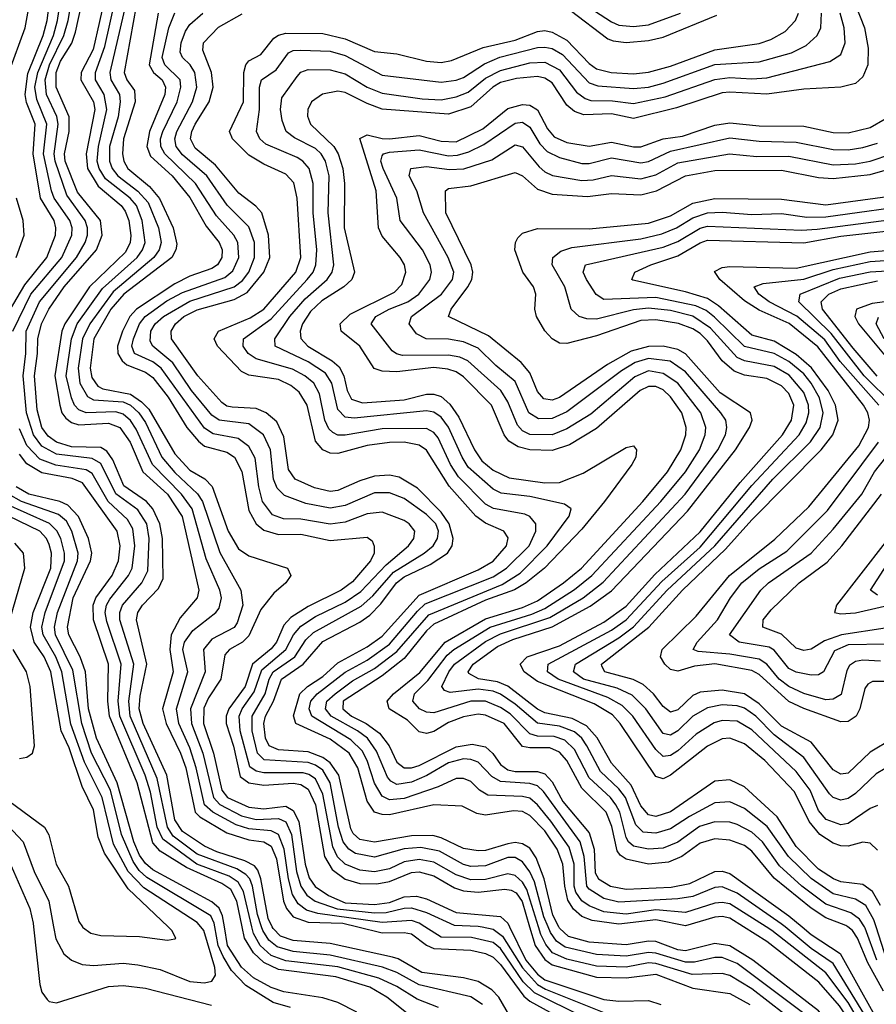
# Model space of a CAD drawing. Header units: inches. Extents: x 884549 to 1028252, y 526810 to 653624.
# Tile 308 of 656: x 901930 to 904246, y 619791 to 622452. Entities that reach past the tile are written whole.
import ezdxf

# ---------------------------------------------------------------- set-up
doc = ezdxf.new("R2010")
doc.units = ezdxf.units.IN
doc.header["$MEASUREMENT"] = 0
doc.layers.add('A9601', color=7, linetype='Continuous')
doc.layers.add('A9602', color=7, linetype='Continuous')

msp = doc.modelspace()

# ---------------------------------------------------------------- linework, layer by layer
at = {"layer": 'A9601', "color": 5}
for points, elevation in [([(901967.6, 620000), (901984.6, 619844.6), (901990, 619824), (902004.1, 619804.1), (902010, 619798.6), (902030, 619795), (902170, 619838.8), (902210, 619841.6), (902270, 619834.4), (902448.8, 619788.8)], 3740), ([(902022.1, 620000), (902028, 619968), (902050, 619927.2), (902070.1, 619910.1), (902098.9, 619898.9), (902130, 619896.2), (902210, 619902), (902250, 619897.8), (902310, 619884.6), (902390, 619852.8), (902430, 619848.8), (902450, 619853.6), (902459.7, 619870), (902457.6, 619890), (902427.9, 619990), (902419.9, 620000)], 3760), ([(902099.7, 620000), (902099.8, 619999.8), (902122.9, 619982.9), (902150, 619976.7), (902253.9, 619973.9), (902330, 619964.2), (902350, 619967.6), (902352.4, 619970), (902341.8, 619990), (902331.3, 620000)], 3780), ([(902662.4, 619782.4), (902615.9, 619795.9), (902542.1, 619842.1), (902502.7, 619882.7), (902480.5, 619920.5), (902467.1, 619950), (902457.8, 620000)], 3740), ([(902842.2, 619770), (902790, 619795.6), (902750, 619808.4), (902644.8, 619824.8), (902610, 619836.4), (902562.5, 619862.5), (902530, 619891.1), (902492, 619950), (902483.6, 620000)], 3720), ([(902998.2, 619750), (902923, 619810), (902877.1, 619837.1), (902785, 619865), (902630, 619885.3), (902590, 619903.7), (902562.7, 619930), (902538.1, 619970), (902531.9, 620000)], 3680), ([(903062.7, 619782.7), (903005, 619805), (902950, 619838.8), (902901.2, 619861.2), (902790, 619892), (902650, 619908), (902610, 619923), (902580.7, 619950), (902562.3, 619982.3), (902558.2, 620000)], 3660), ([(903182, 619790), (903150, 619811.5), (903010, 619843.4), (902950, 619876.8), (902911.1, 619891.1), (902770, 619923.7), (902670, 619934), (902626.5, 619946.5), (902604.3, 619964.3), (902587.3, 619990), (902584.1, 620000)], 3640), ([(903275.1, 619724.9), (903225.9, 619810), (903207, 619830), (903170, 619853), (903130, 619862.9), (903017.3, 619877.3), (902953.4, 619913.4), (902937.9, 619917.9), (902770, 619955.6), (902670, 619963.2), (902635.5, 619975.5), (902615.5, 619995.5), (902613.3, 620000)], 3620), ([(902844.8, 620000), (902910, 619984), (902970, 619985.4), (902990, 619981), (903030, 619950.4), (903050, 619941.7), (903150, 619937.2), (903190, 619928), (903210, 619918.2), (903230, 619898.8), (903293.3, 619813.3), (903310, 619799.5), (903399.8, 619750)], 3580), ([(903587.4, 619690), (903322.3, 619822.3), (903291.9, 619851.9), (903230, 619941.4), (903210, 619957.7), (903151.4, 619971.4), (903070, 619972.3), (903025.7, 620000)], 3560), ([(903181.1, 620000), (903210, 619994.3), (903235.4, 619975.4), (903290, 619889.5), (903330, 619844.7), (903351.8, 619831.8), (903510, 619769.2)], 3540), ([(903255, 620000), (903298.7, 619910), (903330, 619872.1), (903350, 619857.1), (903510, 619803.6), (903550, 619799.7), (903630, 619801.1), (903663.6, 619790)], 3520), ([(903309, 620000), (903323.7, 619950), (903350, 619912.4), (903370, 619898), (903490, 619864.3), (903570, 619862.5), (903650, 619872.8), (903750, 619834.1), (903850, 619819.7), (903904, 619790)], 3480), ([(904042.5, 619730), (903910, 619832.7), (903850, 619869), (903830, 619874.6), (903748.9, 619871.1), (903650, 619901.4), (903630, 619902.9), (903570, 619891.4), (903490, 619894), (903410, 619913.1), (903370.8, 619930), (903352.4, 619952.4), (903339.2, 619979.2), (903332.7, 620000)], 3460), ([(904072.1, 619750), (903870, 619900.9), (903830, 619917.8), (903810, 619917.8), (903755.2, 619904.8), (903730, 619904.8), (903650, 619929.1), (903630, 619930.9), (903570, 619920.6), (903490, 619925.4), (903405.1, 619945.1), (903381.5, 619961.5), (903365.2, 619985.2), (903359, 620000)], 3440), ([(904270, 619598), (904243.6, 619603.6), (904216.5, 619616.5), (904186.1, 619646.1), (904130, 619726.8), (904090, 619773.6), (903912.1, 619910), (903850, 619949), (903810, 619955.7), (903730, 619935.7), (903710, 619938.2), (903650, 619960.3), (903630, 619961.2), (903570, 619951.5), (903470, 619958.8), (903414.2, 619974.2), (903390, 619996.8), (903388.3, 620000)], 3420), ([(904270, 619651.8), (904241.2, 619661.2), (904210.9, 619690.9), (904146.6, 619786.6), (904091, 619851), (903950, 619961), (903887.7, 620000)], 3380), ([(904250, 619684.6), (904210, 619728.5), (904170, 619795.7), (904110, 619875.9), (903963.9, 619990), (903948.1, 620000)], 3360), ([(904250, 619716.6), (904230, 619738), (904130, 619900.8), (904070, 619941.9), (903999.5, 620000)], 3340), ([(904045.8, 620000), (904070, 619979.8), (904148.5, 619928.5), (904236.7, 619770), (904250.9, 619750.9)], 3320), ([(904266, 619826), (904223.4, 619903.4), (904195.6, 619970), (904181.7, 619990), (904169.3, 620000)], 3280), ([(904248.1, 619910), (904216.5, 619996.5), (904214.3, 620000)], 3260), ([(904275.1, 619910), (904245.9, 620000)], 3240)]:
    msp.add_lwpolyline(points, dxfattribs=dict(at, elevation=elevation))
at = {"layer": 'A9602', "color": 5}
for points, elevation in [([(902180.6, 622599.4), (902128.5, 622371.5), (902096.4, 622310), (902096, 622290), (902129.5, 622230), (902133.2, 622210), (902110, 622090), (902114, 622050), (902142.3, 622002.3), (902204.8, 621950), (902215.2, 621935.2), (902225.3, 621910), (902230.7, 621869.3), (902228.6, 621850), (902216, 621824), (902118.8, 621730), (902052.1, 621630), (902044, 621610), (902025.7, 621490), (902038.4, 621410), (902044.6, 621390), (902055.1, 621375.1), (902070, 621364), (902090, 621357.2), (902170, 621362), (902200.8, 621350), (902228.6, 621310), (902262.9, 621230), (902330, 621170), (902369.8, 621109.8), (902414.5, 620910), (902409.9, 620890), (902364, 620836), (902339.7, 620790), (902336.3, 620750), (902345.4, 620690), (902316.1, 620590), (902326.1, 620550), (902364.9, 620470), (902379.2, 620430), (902404.6, 620310), (902417.5, 620297.5), (902490, 620254), (902550, 620235.5), (902590, 620229.8), (902610, 620218.8), (902624.5, 620184.5), (902643.3, 620070), (902651.3, 620050), (902670, 620027.8), (902710, 620013), (902804, 620010), (902844.8, 620000)], 3580), ([(903025.7, 620000), (903010, 620009.8), (902990, 620017.6), (902910, 620012.2), (902736.5, 620036.5), (902705.4, 620045.4), (902682.9, 620062.9), (902667.8, 620087.8), (902656.7, 620130), (902645.5, 620210), (902630.1, 620250.1), (902610, 620259.8), (902550, 620265.1), (902515.8, 620275.8), (902452.9, 620310), (902430, 620330), (902407.7, 620430), (902390, 620484), (902360.6, 620550), (902354.1, 620590), (902384.9, 620690), (902371.7, 620750), (902375.6, 620770), (902398.6, 620801.4), (902461, 620850), (902470, 620862), (902476, 620890), (902471.2, 620910), (902434.8, 620994.8), (902396.8, 621130), (902367.8, 621170), (902289, 621250), (902245.6, 621345.6), (902230, 621369.4), (902210, 621385.7), (902190, 621392.3), (902110, 621389.8), (902090, 621397.6), (902078.3, 621410), (902070, 621429.9), (902056.1, 621490), (902070.3, 621590), (902085.9, 621630), (902154, 621726), (902247.9, 621810), (902262.3, 621830), (902269.1, 621850), (902261.8, 621910), (902245.9, 621950), (902228.6, 621970), (902162.4, 622022.4), (902145.1, 622050), (902140, 622070), (902143, 622110), (902165.5, 622210), (902158.3, 622250), (902135, 622290), (902134.8, 622310), (902160.5, 622379.5), (902203, 622570)], 3560), ([(902229.6, 622550), (902174.2, 622310), (902177, 622290), (902200, 622250), (902202.1, 622230), (902196.2, 622190), (902173.3, 622110), (902172.7, 622070), (902180.2, 622050), (902195.3, 622030), (902250, 621988.5), (902277.8, 621957.8), (902305.2, 621890), (902312.8, 621850), (902307.4, 621830), (902292.5, 621810), (902183.2, 621716.8), (902119.6, 621630), (902100.3, 621590), (902088.2, 621510), (902093.1, 621470), (902113.4, 621433.4), (902130, 621424.4), (902210, 621419), (902230.1, 621410.1), (902252.3, 621390), (902270, 621363.7), (902314.9, 621270), (902350, 621228.5), (902410.8, 621170.8), (902424.5, 621150), (902471.8, 621011.8), (902528.5, 620910), (902533.4, 620870), (902518.4, 620821.6), (902510, 620809.8), (902450, 620778.1), (902426.8, 620750), (902432, 620690), (902392.3, 620590), (902395.1, 620550), (902425, 620470), (902454.4, 620350), (902471.2, 620331.2), (902530, 620300.5), (902570, 620290.5), (902630, 620293.2), (902650, 620284.5), (902664.8, 620250), (902678.7, 620150), (902690, 620110.3), (902706.2, 620086.2), (902729.5, 620069.5), (902788.9, 620048.9), (902890, 620037.8), (902921.1, 620038.9), (902970, 620050.9), (902990, 620051.3), (903030, 620038.9), (903104.6, 620004.6), (903170, 620002.2), (903181.1, 620000)], 3540), ([(903390, 622538.7), (903530, 622446.7), (903550, 622438), (903590, 622434.3), (903630, 622438.6), (903716.7, 622470)], 3440), ([(901882, 621630), (901943.9, 621736.1), (902003.8, 621810), (902026.9, 621870), (902028.2, 621890), (902023.3, 621910), (901986.2, 621970), (901966.3, 622090), (901972.3, 622170), (901948.4, 622228.4), (901944.6, 622250), (901952.7, 622307.3), (901994.1, 622410), (902004.6, 622450), (902012.9, 622512.9)], 3680), ([(901911.6, 621610), (901960.7, 621710), (902044, 621810), (902071.2, 621870), (902071.7, 621890), (902065.6, 621910), (902023.3, 621970), (902016.5, 621990), (901994.9, 622090), (902003.4, 622170), (901976.6, 622236.6), (901971, 622270), (901979.1, 622310), (902021.6, 622410), (902032.5, 622450), (902044.2, 622530)], 3660), ([(902584.1, 620000), (902573.4, 620033.4), (902559.3, 620110), (902552.2, 620130), (902542.1, 620142.1), (902517.3, 620157.3), (902410, 620197), (902345.3, 620245.3), (902329.5, 620270), (902301.5, 620401.5), (902229, 620570), (902224.9, 620610), (902239.3, 620710), (902201, 620830), (902200.8, 620850), (902208.3, 620870), (902260.3, 620930), (902277.1, 620962.9), (902280.6, 621050), (902274.2, 621090), (902250, 621127.8), (902190.3, 621170.3), (902150, 621252.9), (902126.5, 621266.5), (902030, 621277.8), (901990, 621299.4), (901967.2, 621330), (901948.3, 621390), (901939.3, 621490), (901947.2, 621550), (901948, 621610), (901984.1, 621690), (902083.8, 621810), (902107.5, 621850), (902113.4, 621870), (902113.4, 621890), (902107, 621910), (902057.6, 621977.6), (902026.6, 622070), (902023.4, 622090), (902034, 622170), (902030.3, 622190.3), (902002.7, 622250), (901998.8, 622290), (902010.9, 622330), (902049.8, 622410), (902060.9, 622450), (902074.9, 622530)], 3640), ([(902613.3, 620000), (902602.5, 620022.5), (902581.9, 620130), (902573.8, 620153.8), (902565, 620165), (902538.8, 620178.8), (902463.2, 620203.2), (902430, 620218.4), (902370, 620258.3), (902349.8, 620289.8), (902327.9, 620410), (902264, 620550), (902253.6, 620590), (902256, 620624), (902273.8, 620710), (902245.7, 620830), (902249.9, 620850), (902262.1, 620870), (902305.2, 620914.8), (902318.5, 620941.5), (902316, 621050), (902309.3, 621090), (902290.6, 621130), (902273.3, 621150), (902212.1, 621192.1), (902182.5, 621262.5), (902165.9, 621285.9), (902150, 621296), (902070, 621297.6), (902029.6, 621310), (902006.8, 621326.8), (901990.3, 621350), (901977.4, 621397.4), (901970, 621490), (901978.5, 621550), (901979.1, 621590), (901989.6, 621630), (902008.7, 621670), (902050.6, 621730), (902137.8, 621830), (902153.6, 621870), (902148.5, 621910), (902086.4, 621986.4), (902053.5, 622070), (902051.3, 622090), (902063.6, 622150), (902063.9, 622190), (902029.3, 622270), (902028.8, 622310), (902040.3, 622339.8), (902071.2, 622388.8), (902081.4, 622418.6), (902105.3, 622530)], 3620), ([(901900.6, 622310), (901945, 622430), (901955.6, 622490)], 3720), ([(902244.9, 622490), (902212.4, 622310), (902220.2, 622290), (902241.1, 622261.1), (902242.3, 622230), (902210.9, 622130), (902207.8, 622090), (902212, 622070), (902223, 622050), (902281.6, 622001.6), (902308.6, 621968.6), (902345.6, 621890), (902354.8, 621845.2), (902352.7, 621830), (902341.7, 621810), (902211.5, 621710), (902176.5, 621670), (902130.6, 621590), (902121.1, 621510), (902125.1, 621485.1), (902141.9, 621461.9), (902154.9, 621454.9), (902230, 621439.8), (902259.8, 621419.8), (902279.4, 621399.4), (902350, 621278.7), (902390, 621234.7), (902431.1, 621211.1), (902450.3, 621190.3), (902493.5, 621070), (902522.1, 621022.1), (902550, 621003.1), (902654.4, 620970), (902663.2, 620950), (902649.9, 620930), (902617.8, 620902.2), (902581.9, 620858.1), (902550, 620786.6), (902532.4, 620770), (902497.3, 620750), (902484.7, 620735.3), (902473.9, 620670), (902440.4, 620619.6), (902428.2, 620591.8), (902427.2, 620550), (902454, 620470), (902476.7, 620370), (902492, 620350), (902550, 620323.5), (902590, 620319.3), (902650, 620326.1), (902670, 620315.1), (902685.3, 620285.3), (902702.2, 620170), (902713.2, 620133.2), (902729.4, 620109.4), (902764.8, 620084.8), (902810, 620065.6), (902890, 620060.3), (902930, 620066.3), (902970, 620081.1), (903003.5, 620083.5), (903030, 620076.1), (903110, 620039.5), (903230, 620028), (903250, 620010.3), (903255, 620000)], 3520), ([(904190.7, 622490), (904214.2, 622430), (904224.7, 622375.3), (904223.5, 622330), (904210, 622297.6), (904190, 622280.3), (904150, 622270.1), (904050, 622264.7), (903950, 622250.7), (903850, 622256.7), (903830, 622254.2), (903705.7, 622214.3), (903590, 622185.4), (903530, 622197.5), (903455.2, 622195.2), (903430, 622203.8), (903410, 622220.9), (903370, 622281.5), (903350, 622294.4), (903330, 622299.1), (903273.4, 622293.4), (903230, 622282.3), (903209.8, 622270.2), (903150, 622216.9), (903090, 622196.6), (902910, 622210.7), (902870, 622225.4), (902810, 622256), (902790, 622259.3), (902749.4, 622250.6), (902718.8, 622230), (902709.5, 622210), (902708.8, 622191.2), (902716.7, 622170), (902779.6, 622110), (902791.1, 622090), (902803.9, 622050), (902808.8, 622010), (902807.9, 621890), (902835.4, 621770), (902828.4, 621750), (902806.9, 621730), (902747.3, 621692.7), (902716.1, 621663.9), (902694.7, 621630), (902688.3, 621610), (902690.2, 621590.2), (902709.5, 621570), (902774.8, 621530), (902793.7, 621513.7), (902806.2, 621490), (902816.1, 621450), (902827, 621427), (902857, 621417), (902970, 621425.2), (903030, 621439.9), (903050, 621440), (903070, 621433.5), (903093.1, 621413.1), (903117.8, 621377.8), (903159.8, 621290), (903179.8, 621259.8), (903210, 621235), (903253.7, 621213.7), (903350, 621200.4), (903390, 621201.6), (903453.5, 621226.5), (903570, 621295.6), (903590, 621300.7), (903597.8, 621290), (903595.9, 621270), (903585.6, 621250), (903511.3, 621150), (903450, 621075), (903349, 620970), (903299.7, 620930), (903268.4, 620911.6), (903190, 620882.9), (903050, 620818.5), (903030, 620800.2), (902970, 620725.6), (902910, 620678.5), (902805.2, 620610), (902803.5, 620590), (902827.6, 620570), (902866.9, 620550), (902903.5, 620523.5), (902928.9, 620490), (902950, 620445.3), (902970, 620430), (902990, 620430), (903010, 620436.7), (903110, 620487.2), (903153.7, 620493.7), (903190, 620487.2), (903209.2, 620469.2), (903230, 620439), (903250, 620424.3), (903270, 620420), (903330, 620420.1), (903350, 620413.9), (903370, 620392.5), (903399.2, 620339.2), (903470, 620254.5), (903483.2, 620210), (903486.6, 620146.6), (903495.3, 620130), (903528, 620110), (903570, 620102.1), (903692.1, 620107.9), (903742.1, 620117.9), (903810, 620149.7), (903830, 620150.4), (903850, 620144.7), (904009.9, 620030), (904045.8, 620000)], 3320), ([(902305, 622470), (902280.7, 622330), (902292.2, 622310), (902315.3, 622290), (902324.2, 622270), (902322.8, 622250), (902281.4, 622150), (902273.6, 622110), (902283.9, 622083.9), (902342.1, 622030), (902390, 621972.1), (902434.4, 621894.4), (902469.2, 621850), (902477.4, 621830), (902477, 621810), (902465.1, 621790), (902450, 621780.1), (902390, 621758.9), (902350, 621738.8), (902246.1, 621670), (902227.7, 621650), (902207.9, 621610), (902194.6, 621570), (902195.6, 621550), (902206.9, 621530), (902219.7, 621519.7), (902270, 621499.4), (902290, 621484.8), (902332.1, 621432.1), (902382.3, 621350), (902413.3, 621313.3), (902430, 621300), (902490, 621283.6), (902510.9, 621270), (902531.3, 621231.3), (902550, 621125.8), (902569.5, 621090), (902590, 621072.5), (902630, 621060.6), (902690, 621061.4), (902770, 621044.8), (902870, 621053.5), (902883.6, 621043.6), (902888.9, 621028.9), (902888.3, 621010), (902878.6, 620990), (902830, 620932.5), (902799.2, 620910), (902710, 620866.2), (902663.3, 620836.7), (902644.5, 620815.5), (902624.2, 620770), (902610, 620751.6), (902560.1, 620710), (902540, 620650), (902495.9, 620590), (902488.8, 620570), (902488.7, 620550), (902508.3, 620488.3), (902526.3, 620406.3), (902550, 620389.4), (902590, 620383), (902670, 620388.4), (902690, 620385.1), (902710, 620372.3), (902729.7, 620329.7), (902754.6, 620190), (902775, 620155), (902810, 620129.2), (902850, 620117.9), (902896.2, 620116.2), (902930, 620123.1), (902990, 620147.6), (903010, 620148.7), (903050, 620138.4), (903106, 620106), (903130, 620097.4), (903170, 620094), (903242, 620102), (903259.2, 620099.2), (903272.2, 620092.2), (903288.8, 620068.8), (903309, 620000)], 3480), ([(903332.7, 620000), (903301, 620101), (903290, 620120.8), (903270, 620139.2), (903250, 620143.3), (903190, 620128.3), (903150, 620127.4), (903110, 620141), (903050, 620174.7), (903010, 620182.1), (902970, 620176.1), (902930, 620157), (902890, 620148.6), (902850, 620153.7), (902810, 620169.3), (902789.7, 620189.7), (902776.9, 620216.9), (902750, 620359.3), (902730, 620400), (902712.3, 620412.3), (902696.4, 620416.4), (902590, 620416.7), (902570, 620421.2), (902552.9, 620432.9), (902526.5, 620530), (902523.6, 620570), (902532.2, 620590), (902564.6, 620635.4), (902585.2, 620694.8), (902650, 620750), (902670.2, 620790), (902690, 620813.3), (902730, 620838.8), (902810, 620877.5), (902852.9, 620907.1), (902921.1, 620978.9), (902981.5, 621030), (902996.2, 621050), (902998.8, 621070), (902983.7, 621090), (902970, 621099.1), (902910, 621120.8), (902870, 621116.5), (902810, 621094.1), (902770, 621088.9), (902690, 621101.9), (902643.4, 621103.4), (902614.1, 621114.1), (902587, 621150), (902576.9, 621190), (902566.8, 621266.8), (902550, 621298.8), (902520.5, 621320.5), (902453.2, 621333.2), (902430, 621348.4), (902312.4, 621510), (902290, 621527.1), (902240.9, 621550), (902233.7, 621570), (902237.8, 621590), (902254, 621630), (902269.9, 621650.1), (902328, 621692), (902370, 621715.2), (902484.7, 621755.3), (902506.2, 621773.8), (902523.1, 621810), (902519.7, 621850), (902509.4, 621870), (902462, 621922), (902406, 622010), (902322.3, 622090), (902311.6, 622110), (902311.3, 622130), (902317.2, 622150), (902356.4, 622230), (902366, 622270), (902363.7, 622290), (902322.7, 622330), (902315.5, 622350), (902333.8, 622430), (902350, 622471)], 3460), ([(903359, 620000), (903347.6, 620027.5), (903321.8, 620121.8), (903309.4, 620149.4), (903290, 620176.3), (903270, 620187.5), (903250, 620188.1), (903190, 620165.5), (903150, 620163.8), (903130, 620169.2), (903065, 620205), (903014.8, 620214.8), (902970, 620211.4), (902890, 620188.5), (902838.2, 620198.2), (902819.8, 620210), (902805, 620230), (902792.6, 620270), (902770, 620390), (902750, 620423.6), (902730, 620437.6), (902710, 620444.5), (902591.6, 620451.6), (902572.8, 620470), (902558.8, 620530), (902559.1, 620570), (902594, 620630), (902604.8, 620670), (902615.9, 620690), (902673.9, 620730), (902704.2, 620775.8), (902724.3, 620795.7), (902853.2, 620866.8), (902885, 620895), (902940.7, 620959.3), (903023.6, 621010), (903047.8, 621030), (903059.8, 621050), (903062.2, 621070), (903055.5, 621090), (903030, 621114.7), (902970, 621158.2), (902930, 621173.2), (902890, 621173.1), (902810, 621139.3), (902770, 621132.2), (902704.2, 621144.2), (902646.2, 621166.2), (902626.3, 621186.3), (902616.5, 621210), (902608.5, 621290), (902589.6, 621330), (902550, 621359.6), (902470, 621370), (902450, 621383.8), (902395.1, 621450), (902344.7, 621524.7), (902289.9, 621570), (902283, 621583), (902284.4, 621610), (902296.9, 621630), (902319, 621650), (902390, 621691.8), (902510, 621730.4), (902532.3, 621747.7), (902549.5, 621770), (902565.3, 621810), (902564.7, 621850), (902550, 621892), (902490.9, 621950.9), (902436.6, 622030), (902370, 622087), (902353.5, 622110), (902350, 622130), (902355.2, 622150), (902397.9, 622230), (902409.3, 622270), (902404.2, 622310), (902391.4, 622330), (902370.6, 622350), (902364.5, 622364.5), (902366.8, 622390), (902378.3, 622421.7), (902390, 622439.2), (902425.7, 622470)], 3440), ([(903388.3, 620000), (903371.5, 620031.5), (903348, 620130), (903326.5, 620186.5), (903310, 620212.8), (903290, 620225.1), (903270, 620228), (903250, 620224.8), (903190, 620206.9), (903170, 620205.4), (903130, 620212.1), (903070, 620241.2), (903047.6, 620247.6), (902990, 620246), (902890, 620229.2), (902850, 620236.1), (902832.3, 620252.3), (902825.6, 620265.6), (902792.9, 620410), (902770, 620443.4), (902750, 620458), (902710, 620473.1), (902630, 620478.4), (902604.8, 620490), (902594.7, 620510), (902590.3, 620550), (902594.8, 620570), (902616.3, 620610), (902637.7, 620670), (902696.3, 620710), (902750, 620771.5), (902850, 620824.2), (902877.1, 620842.9), (902907, 620873), (902949.2, 620930), (902970, 620946.8), (903039.9, 620980.1), (903086.8, 621010), (903099.9, 621030), (903102.3, 621050), (903091.7, 621090), (903070, 621121.1), (903005.8, 621185.8), (902955.9, 621215.9), (902930, 621221.3), (902890, 621218.1), (902850, 621206), (902790, 621179.6), (902770, 621177.3), (902726.9, 621186.9), (902675.4, 621210), (902656.9, 621236.9), (902644.6, 621324.6), (902625.4, 621365.4), (902596.7, 621390), (902570, 621401.7), (902505.1, 621405.1), (902490, 621408.1), (902477.2, 621417.2), (902412.2, 621490), (902341, 621590), (902339.9, 621610), (902351.2, 621630), (902373.9, 621650), (902410, 621668.1), (902510, 621696), (902544.9, 621715.1), (902590.2, 621770), (902607, 621810), (902603.3, 621870), (902584.5, 621930), (902568.4, 621948.4), (902523.1, 621983.1), (902459.3, 622059.3), (902404.7, 622104.7), (902392.4, 622130), (902395.3, 622150), (902405, 622170), (902442.2, 622230), (902453.5, 622270), (902449.3, 622310), (902425.3, 622370), (902427.4, 622390), (902467.6, 622432.4), (902532, 622468)], 3420), ([(903887.7, 620000), (903850, 620023.6), (903830, 620027.9), (903810, 620026.2), (903730, 620002.8), (903650, 620018.9), (903550, 620007.6), (903477.8, 620017.8), (903450, 620028.3), (903427.9, 620047.9), (903412.6, 620072.6), (903404.1, 620110), (903398.4, 620170), (903383.7, 620210), (903350, 620260), (903310, 620300.9), (903290, 620312.3), (903265.8, 620314.2), (903190, 620301.9), (903166.6, 620306.6), (903126.4, 620326.4), (903050, 620329.7), (902930, 620303.4), (902910, 620303.6), (902890, 620310.5), (902870, 620339.6), (902844.7, 620430), (902820.9, 620470), (902770, 620507.3), (902676.5, 620550), (902670.7, 620570.7), (902688.1, 620630), (902708.1, 620650), (902750, 620677.1), (902790, 620714.3), (902870, 620757.6), (902910, 620785.6), (903010, 620896.9), (903170, 620964.9), (903210, 620989.1), (903246.3, 621030), (903251.4, 621051.4), (903239.6, 621070), (903190, 621091.4), (903163.9, 621110), (903091.5, 621191.5), (903030, 621289.2), (903010, 621302.5), (902970.2, 621310.2), (902930, 621309.8), (902870, 621301.6), (902790, 621280.1), (902770, 621280.5), (902750, 621289.3), (902730, 621313.3), (902707.7, 621410), (902685.6, 621445.6), (902663.3, 621463.3), (902630, 621479.5), (902550, 621491.7), (902530, 621501.7), (902464.7, 621570), (902456.1, 621590), (902468, 621610), (902553.5, 621646.5), (902590, 621670.3), (902677.1, 621770), (902690.7, 621809.3), (902680.7, 621970), (902671.2, 622011.2), (902650, 622034.6), (902590, 622061.7), (902550, 622086.4), (902505.3, 622130), (902497.5, 622150), (902535.5, 622230), (902536.5, 622310), (902541.3, 622330), (902550, 622340.9), (902581.9, 622358.1), (902617.8, 622402.2), (902630, 622410.5), (902650, 622415.5), (902750, 622415.4), (902810, 622400.9), (902890, 622366.4), (902950, 622359.8), (903030, 622340.5), (903070, 622336.5), (903097.9, 622342.1), (903183.1, 622376.9), (903270, 622397.2), (903330, 622420.3), (903350, 622422.7), (903370, 622418.5), (903410, 622397.2), (903470, 622334), (903490, 622319.4), (903529.5, 622309.5), (903590, 622305.9), (903630, 622310.7), (903690, 622326.4), (903810, 622371.1), (903930, 622387.7), (903961.6, 622398.4), (903999.7, 622420.3), (904028.3, 622450), (904035.9, 622470)], 3380), ([(903948.1, 620000), (903850, 620062.2), (903830, 620066.4), (903810, 620064.4), (903730, 620039.3), (903650, 620046.4), (903570, 620035), (903510, 620041.2), (903470, 620057.2), (903450, 620070.2), (903433.9, 620093.9), (903429.2, 620110), (903429.4, 620170), (903415.9, 620215.9), (903366.3, 620286.3), (903330, 620330.5), (903310, 620347.7), (903290, 620352.7), (903195.8, 620355.8), (903173.7, 620370), (903150, 620393.6), (903130, 620401.7), (903110, 620401), (903061.7, 620378.3), (902970, 620346.9), (902930, 620343.4), (902910, 620353.9), (902890, 620388.4), (902870, 620450), (902856.1, 620476.1), (902825.4, 620505.4), (902720.5, 620570), (902712.6, 620590), (902717.5, 620610), (902734.8, 620630), (902810, 620688.9), (902870, 620721.2), (902930, 620764.1), (903006, 620854), (903027, 620873), (903210, 620946.2), (903246.8, 620970), (903307.5, 621030), (903326.2, 621070), (903325.5, 621090), (903309.4, 621109.4), (903295.9, 621115.9), (903211.5, 621131.5), (903190, 621143), (903116.3, 621216.3), (903095.3, 621250), (903061.8, 621321.8), (903050, 621336.5), (903030, 621347.2), (902910, 621346.8), (902810, 621329.1), (902790, 621329.7), (902776.6, 621336.6), (902766.3, 621346.3), (902755.2, 621370), (902741.1, 621441.1), (902725.3, 621470), (902700.9, 621490), (902668, 621508), (902570, 621535.2), (902547.6, 621550), (902534.5, 621570), (902535.6, 621590), (902610, 621644), (902707.6, 621750), (902723.3, 621770), (902731.3, 621790), (902734, 621830), (902723.6, 621930), (902723.4, 622010), (902713.1, 622050), (902695.9, 622070), (902680.1, 622080.1), (902595.8, 622115.8), (902579.3, 622130), (902570.7, 622150), (902578.8, 622210), (902578.7, 622270), (902584.4, 622290), (902623.5, 622316.5), (902657.2, 622362.8), (902670, 622368.8), (902690, 622370), (902770, 622367.7), (902810, 622355.7), (902910, 622302.6), (903070, 622283.1), (903110, 622288.7), (903130, 622296.2), (903186.7, 622333.3), (903228.7, 622351.3), (903330, 622377.2), (903350, 622378.5), (903370, 622374.2), (903398.1, 622358.1), (903470, 622281.7), (903493.3, 622273.3), (903590, 622266.3), (903630, 622270), (903670, 622280.5), (903810, 622330.8), (903930, 622338.1), (904017.3, 622362.7), (904057, 622383), (904086.8, 622410), (904096.6, 622430), (904098.6, 622470)], 3360), ([(903999.5, 620000), (903988.8, 620008.8), (903870, 620091.4), (903830, 620108.1), (903810, 620106.6), (903750, 620082.5), (903710, 620075.6), (903550, 620066.9), (903510, 620077), (903470, 620101.7), (903463.5, 620110), (903456.6, 620190), (903445.9, 620230), (903346.1, 620366.1), (903330, 620381.2), (903310, 620387.7), (903230, 620393.4), (903206.5, 620406.5), (903170, 620445.2), (903150, 620452.8), (903130, 620454), (903090, 620443.9), (903030.8, 620409.2), (902990, 620391.8), (902950, 620384.9), (902933.7, 620393.7), (902924.7, 620404.7), (902895.4, 620475.4), (902870.6, 620510), (902843.7, 620530), (902772.1, 620570), (902757, 620590), (902760.4, 620610), (902783, 620630), (902830, 620665.2), (902890, 620698.9), (902950, 620744.5), (903036.4, 620843.6), (903234.4, 620925.6), (903283.3, 620956.7), (903356.6, 621030), (903416.3, 621110), (903421.2, 621130), (903402.9, 621142.9), (903310, 621163.5), (903232.1, 621172.1), (903210, 621183.2), (903143.1, 621243.1), (903126.2, 621270), (903090, 621350.6), (903070, 621377.6), (903050, 621391.3), (903030, 621395), (902834.9, 621374.9), (902810, 621378), (902790, 621398.8), (902774.2, 621470), (902756.7, 621496.7), (902710, 621527.8), (902621.1, 621570), (902619.7, 621590), (902660.6, 621650), (902701.9, 621698.1), (902761.7, 621750), (902774.7, 621770), (902779.4, 621790), (902764, 621930), (902766.7, 622030), (902757.2, 622070), (902745.6, 622090), (902730, 622104.5), (902673.1, 622133.1), (902650.7, 622150), (902639.9, 622179.9), (902635.8, 622210), (902638.8, 622241.2), (902680.9, 622299.1), (902690, 622310.1), (902710, 622318), (902770, 622317.2), (902810, 622305.9), (902870, 622269.8), (902910, 622253.4), (903018.3, 622238.3), (903070, 622236.1), (903110, 622244.1), (903143.2, 622256.8), (903190, 622293.9), (903230, 622315.2), (903310, 622335.5), (903350, 622337.3), (903390, 622316.6), (903436.1, 622256.1), (903458.9, 622238.9), (903474.1, 622234.1), (903533.3, 622233.3), (903590, 622226), (903675.8, 622244.2), (903810, 622290.4), (903850, 622296.1), (903910, 622292.4), (903950, 622295.5), (904121, 622339), (904150, 622358.3), (904162.5, 622390), (904159.2, 622430), (904149, 622470)], 3340), ([(903418.3, 622478.3), (903520.8, 622400.8), (903534.8, 622394.8), (903570, 622390.9), (903630, 622396), (903670, 622405.5), (903815.6, 622464.4)], 3420), ([(904169.3, 620000), (904164.2, 620004.2), (904110, 620025.1), (904070, 620050.9), (903970, 620131.6), (903910, 620204.7), (903890, 620220.2), (903850, 620234.3), (903810, 620237.9), (903770, 620226.1), (903720.8, 620190), (903684.7, 620175.3), (903630, 620170), (903570, 620183.6), (903554, 620194), (903546.1, 620206.1), (903531.7, 620271.7), (903515.6, 620310), (903450, 620374.7), (903409.5, 620449.5), (903390, 620472.5), (903363.8, 620483.8), (903310, 620483.9), (903290, 620488.1), (903240.6, 620550), (903190, 620572.7), (903170, 620574.9), (903130, 620568.2), (903090, 620552.3), (903050, 620528.5), (903030, 620523), (903010, 620527.6), (902978.9, 620558.9), (902929.5, 620590), (902923.9, 620610), (902941.3, 620630), (903012.5, 620687.5), (903080.3, 620770), (903190, 620833), (903290, 620863.8), (903330, 620881.8), (903401, 620930), (903449.2, 620970), (903615, 621150), (903681.6, 621230), (903718.2, 621290), (903731, 621330), (903732.3, 621350), (903720.9, 621390), (903690, 621433.2), (903670, 621451.7), (903650, 621460.6), (903630, 621460.9), (903608.2, 621450), (903490, 621347.5), (903416.4, 621303.6), (903370, 621287.7), (903309.3, 621289.3), (903277.7, 621297.7), (903252.9, 621312.9), (903240.3, 621330), (903205.8, 621410), (903130, 621487.3), (903110, 621500.6), (903087.8, 621507.8), (903050, 621511.8), (902950, 621500.5), (902910, 621502.4), (902889.1, 621509.1), (902849.7, 621569.7), (902799.5, 621610), (902796.8, 621630), (902824, 621656), (902943.9, 621716.1), (902963.3, 621736.7), (902973.9, 621770), (902970.3, 621790), (902959.1, 621810), (902910, 621867.5), (902900.1, 621890), (902894.1, 621990), (902850, 622131.5), (902870, 622140.8), (902910, 622130.9), (902930, 622130.6), (903010, 622139.5), (903070, 622123.6), (903110, 622122.3), (903182.8, 622157.2), (903250, 622212.6), (903290, 622223.4), (903310, 622221), (903330, 622209), (903357.2, 622157.2), (903375.7, 622135.7), (903410, 622120.6), (903470, 622110.5), (903530, 622121.2), (903590, 622108.6), (903610, 622108.5), (903670, 622130.4), (903722.3, 622137.7), (903810, 622167.4), (903850, 622173.8), (903930, 622165.8), (904050, 622164.4), (904130, 622147.8), (904170, 622146.4), (904230, 622160.7), (904270, 622184.3)], 3280), ([(904214.3, 620000), (904201, 620021), (904177.9, 620037.9), (904110, 620061.4), (904045.4, 620110), (903984.9, 620164.9), (903938.3, 620230), (903910, 620255.8), (903870, 620277.2), (903850, 620282.9), (903810, 620283.7), (903768.5, 620271.5), (903710, 620229.5), (903670, 620213.1), (903630, 620210.6), (903590, 620218.5), (903575.9, 620230), (903570, 620241.5), (903552.6, 620310), (903542.4, 620330), (903527.6, 620350), (903470, 620403.3), (903430, 620479.3), (903404.5, 620504.5), (903375, 620515), (903330, 620516), (903310, 620521.6), (903256.1, 620576.1), (903230, 620593), (903190.1, 620609.9), (903149.8, 620610.2), (903050, 620579.2), (903030, 620580.8), (903011, 620590), (902993.5, 620610), (902997.9, 620630), (903034, 620666), (903085.7, 620734.3), (903103.9, 620750), (903201.9, 620810), (903314.8, 620845.2), (903350, 620860.6), (903430, 620911.8), (903477, 620950), (903664.1, 621150), (903730.2, 621230), (903768.7, 621290), (903783.7, 621330), (903785.3, 621350), (903771.8, 621390), (903710, 621469.9), (903670, 621496.4), (903630, 621503.4), (903593.3, 621486.7), (903474.1, 621385.9), (903410, 621346.5), (903370, 621330), (903310, 621331.4), (903290, 621340.9), (903276.4, 621356.4), (903250, 621419.4), (903231.1, 621450), (903142, 621530), (903120, 621540), (903090, 621545.8), (902965, 621545), (902948.8, 621548.8), (902937.5, 621557.5), (902880.9, 621630), (902893.6, 621650), (902929.5, 621670), (902980.1, 621690), (903009.3, 621710), (903039.6, 621750), (903043.5, 621770), (903039.8, 621790), (903019.4, 621830), (902959.4, 621910), (902949.9, 621970), (902912.9, 622050), (902907, 622070), (902910, 622084.2), (902914.1, 622090), (902930, 622094.3), (903010, 622100.4), (903090, 622084.2), (903114, 622086), (903144.8, 622095.2), (903185.1, 622114.9), (903270, 622172.9), (903290, 622175), (903310, 622162), (903336.6, 622116.6), (903356, 622096), (903390, 622079.6), (903450, 622063.5), (903470, 622063.2), (903530, 622079.2), (903610, 622065.5), (903630, 622069.2), (903690, 622097.1), (903850, 622133), (903930, 622123.7), (904030, 622121.4), (904130, 622101.2), (904170, 622100.5), (904210, 622106.6), (904250, 622118.9)], 3260), ([(904245.9, 620000), (904239.6, 620019.6), (904217.7, 620057.7), (904190, 620074.9), (904129.8, 620089.8), (904070, 620130.8), (904008.6, 620190), (903951.1, 620271.1), (903890, 620320.5), (903850, 620338.1), (903810, 620335.5), (903741.1, 620298.9), (903690, 620265), (903650, 620253.8), (903616.1, 620256.1), (903596.1, 620276.1), (903567.9, 620350), (903550, 620373.4), (903500.3, 620420.3), (903464.1, 620490), (903450.1, 620510.1), (903430, 620527.5), (903390, 620543), (903330, 620550.9), (903270, 620601.8), (903230, 620628.9), (903210, 620637.1), (903170, 620642.3), (903094.1, 620634.1), (903079.2, 620639.2), (903071.5, 620650), (903090.8, 620690), (903105.6, 620710), (903190, 620771.9), (903230, 620792.5), (903363.4, 620836.6), (903453.5, 620890), (903507.6, 620932.4), (903729.7, 621170), (903818.2, 621290), (903838.3, 621330), (903842.5, 621350), (903839.3, 621370), (903826.4, 621390), (903730, 621500.1), (903688.9, 621528.9), (903630, 621536.5), (903594, 621526), (903557, 621503), (903410, 621392.4), (903370, 621374.7), (903333.4, 621373.4), (903306.6, 621390), (903270, 621474.3), (903217.4, 621517.4), (903170, 621564.3), (903130, 621582), (903090, 621588.6), (903029.7, 621589.7), (903003.3, 621603.3), (902983.4, 621630), (902989.4, 621650), (903070.8, 621710), (903100.7, 621750), (903104.3, 621770), (903088.5, 621810), (903022.3, 621930), (903003.8, 621990), (902983, 622030), (902987.8, 622050), (903030, 622055.7), (903092.2, 622047.8), (903130.9, 622049.1), (903206.5, 622073.5), (903270, 622113.9), (903290, 622108.6), (903334.5, 622054.5), (903350, 622040.9), (903371.2, 622031.2), (903450, 622017.7), (903480.7, 622019.3), (903530, 622031.3), (903610, 622021.8), (903650, 622032.6), (903710, 622065.3), (903849.4, 622089.4), (903923, 622083), (904010, 622083.6), (904130, 622060.3), (904190, 622062.7), (904230, 622070.2), (904288.3, 622090)], 3240), ([(904257.8, 620057.8), (904236, 620096), (904210, 620115), (904150, 620122.1), (904130.9, 620130), (904090, 620156.6), (904030, 620217.2), (903977.9, 620297.9), (903890, 620378.4), (903850, 620397.6), (903810, 620394.2), (903690, 620311.3), (903650, 620299), (903630, 620303.2), (903610, 620327), (903583.2, 620383.2), (903530, 620442.3), (903491.3, 620511.3), (903463.2, 620543.2), (903423.8, 620563.8), (903350, 620579.2), (903330, 620589), (903250, 620650.8), (903222.4, 620662.4), (903171.1, 620671.1), (903145, 620685), (903142.4, 620690), (903156.6, 620710), (903221.8, 620758.2), (903263.3, 620776.7), (903370, 620811.2), (903472.7, 620867.3), (903530, 620908.8), (903735.9, 621124.1), (903865.4, 621290), (903903.9, 621350), (903910.6, 621370), (903906.4, 621390), (903824.1, 621444.1), (903730, 621548.8), (903710, 621561.1), (903670, 621570.3), (903630, 621569), (903583.2, 621556.8), (903519.5, 621520.5), (903390, 621430.7), (903370, 621424.3), (903347.1, 621427.1), (903330, 621447.5), (903310, 621497.5), (903286, 621526), (903198, 621598), (903089.2, 621650), (903097, 621670), (903142.2, 621730), (903152.5, 621750), (903155.4, 621770), (903150.6, 621790), (903082.8, 621930), (903081.9, 621990), (903090, 621996.4), (903150, 622003.2), (903270, 622039.4), (903290, 622030.5), (903330, 621994.1), (903370, 621980.5), (903465.6, 621974.4), (903530, 621982.3), (903610, 621978.6), (903652.4, 621990), (903730, 622030), (903810, 622044.7), (903990, 622046), (904090, 622025.8), (904130, 622022.8), (904230, 622033.8), (904320.4, 622059.6)], 3220), ([(901920.7, 621810), (901942.2, 621870), (901940, 621910), (901921.6, 621970)], 3720), ([(904250, 620207.2), (904230, 620226.9), (904210, 620229.6), (904170, 620218.6), (904150, 620218.9), (904130, 620226.2), (904094.1, 620250), (904064.7, 620284.7), (904025.1, 620365.1), (903944.7, 620450), (903890, 620494.9), (903850.4, 620510.4), (903830, 620508.8), (903790, 620488.3), (903690, 620409.9), (903670, 620400.2), (903650, 620406.3), (903554.1, 620550), (903533.4, 620573.4), (903483.5, 620603.5), (903330, 620663.8), (903293.9, 620690), (903283.8, 620710), (903302.4, 620730), (903390, 620759.5), (903510, 620823.7), (903570, 620866.9), (903647.4, 620952.6), (903770, 621068.1), (903878.5, 621201.5), (903992.5, 621330), (904016.9, 621370), (904023.4, 621410), (904010, 621441.8), (903990, 621462.5), (903950, 621482.7), (903890, 621491.3), (903862.3, 621502.3), (903830, 621530), (903790, 621584.5), (903770, 621603.8), (903750, 621616.8), (903711.4, 621631.4), (903650, 621641.1), (903610, 621639), (903490, 621598.1), (903410, 621576.7), (903390, 621577.9), (903370.2, 621589.8), (903350, 621611.2), (903327.8, 621650), (903323, 621670), (903325.4, 621710), (903319.6, 621730), (903290.4, 621770), (903269.3, 621830), (903270.5, 621850), (903276.9, 621863.1), (903290, 621875.5), (903330, 621887.5), (903470, 621886.8), (903630, 621902.3), (903690, 621922.3), (903750, 621956.8), (903810, 621969.1), (903990, 621967.5), (904110, 621952.1), (904310, 621978.6)], 3180), ([(904250, 620328.4), (904230, 620320.1), (904170, 620279.2), (904150, 620276.1), (904110.8, 620290.8), (904090, 620315), (904067.2, 620370), (904030, 620420.2), (903910, 620532.9), (903870, 620556.2), (903830, 620558), (903808.3, 620551.7), (903759.2, 620520.8), (903710, 620476.5), (903690, 620463.6), (903670, 620460.6), (903650, 620480.1), (903587.7, 620570), (903558.9, 620598.9), (903520.5, 620620.5), (903386.5, 620670), (903357.1, 620690), (903358.8, 620710), (903530, 620802.4), (903570, 620830.4), (903666.1, 620933.9), (903770, 621026.5), (903910, 621193.4), (904038, 621330), (904057, 621363), (904063.7, 621390), (904062.7, 621410), (904050, 621444.8), (904011.1, 621491.1), (903970, 621514.9), (903890, 621529.8), (903870, 621539.5), (903798.3, 621618.3), (903750, 621650.7), (903690, 621665.9), (903630, 621672.2), (903590, 621668.3), (903490, 621643.2), (903463.9, 621643.9), (903443.2, 621650), (903421.6, 621670), (903404.1, 621730), (903370.3, 621790), (903372.1, 621810), (903393.5, 621826.5), (903423.5, 621836.5), (903610, 621859.7), (903666.6, 621873.4), (903706.1, 621890), (903750, 621916.9), (903790, 621930), (903830, 621931.9), (903910, 621925.8), (903990, 621928.1), (904058.9, 621918.9), (904110, 621919.6), (904370, 621955.7)], 3160), ([(904270, 620428), (904246.1, 620413.9), (904190, 620360.6), (904170, 620347.3), (904150, 620342.8), (904130, 620349.9), (904120.1, 620360.1), (904050, 620458.3), (903970, 620519.3), (903920.3, 620570), (903890, 620591.7), (903870, 620598), (903830, 620600.8), (903790, 620592.1), (903750, 620569.4), (903710, 620530.5), (903690, 620518.1), (903670, 620523.1), (903623.3, 620590), (903586.1, 620626.1), (903545.8, 620645.8), (903454.9, 620670), (903427.4, 620690), (903433.1, 620710), (903550, 620781.4), (903590, 620811.3), (903681.2, 620910), (903809.6, 621030), (903966.7, 621210), (904068.4, 621311.6), (904094.4, 621350), (904102.6, 621390), (904092.8, 621430), (904070, 621470), (904050, 621494.9), (904010, 621528.2), (903970, 621550.1), (903890, 621569.4), (903808.6, 621648.6), (903786, 621666), (903758.6, 621678.6), (903650, 621701.1), (903510, 621695.9), (903489.2, 621709.2), (903462.4, 621750), (903453.4, 621770), (903460.2, 621790), (903670, 621837.2), (903710, 621852.7), (903770, 621888.5), (903790, 621893.9), (904043.7, 621883.7), (904086, 621886), (904411.4, 621928.6)], 3140), ([(904290, 620508.4), (904230, 620472.5), (904170, 620416.1), (904150, 620412.9), (904130, 620424.7), (904070, 620499.4), (903990, 620542.8), (903930, 620603.1), (903890, 620629.8), (903830, 620639.8), (903770, 620635), (903750, 620625.9), (903710, 620586.8), (903690, 620581), (903670, 620596.2), (903644, 620630), (903615.6, 620655.6), (903589, 620669), (903511.9, 620690), (903504.5, 620704.5), (903503, 620710), (903631.7, 620810), (903722.5, 620910), (903838.4, 621021.6), (903910, 621100.7), (904097.4, 621290), (904128.8, 621330), (904143.5, 621370), (904136.3, 621410), (904116.5, 621450), (904071.1, 621511.1), (904030, 621547.3), (903970, 621583.7), (903910, 621599.5), (903819.3, 621679.3), (903790, 621698.5), (903730, 621716.9), (903588.4, 621748.4), (903585, 621750), (903593.4, 621770), (903637, 621790), (903710, 621814.4), (903770, 621849.6), (903790, 621856.5), (904050, 621848.8), (904150, 621867.2), (904450, 621900.8)], 3120), ([(904270, 620663.4), (904236.4, 620663.6), (904223.5, 620656.5), (904215.2, 620644.8), (904201.9, 620590), (904191.5, 620570), (904170, 620555.7), (904150, 620554.2), (904050, 620590.3), (904010, 620609.8), (903930, 620682.7), (903910, 620693.4), (903810, 620711.5), (903754.8, 620705.2), (903710, 620691.5), (903690, 620696.2), (903674.9, 620710), (903662.6, 620730), (903667.5, 620750), (903759.7, 620840.3), (903849.3, 620950), (903971.8, 621048.2), (904064, 621136), (904199.3, 621300.7), (904225.3, 621350), (904227.5, 621370), (904223.2, 621390), (904211.8, 621410), (904088.4, 621568.4), (904010.8, 621630.8), (903930, 621667.2), (903890, 621692.8), (903823.6, 621750), (903808.5, 621771.5), (903830, 621782.7), (903850, 621785), (904030, 621780.4), (904230, 621825), (904350, 621834.9)], 3080), ([(904253.3, 621410), (904148.5, 621528.5), (904107.2, 621587.2), (904031.2, 621651.2), (903956.5, 621690), (903928.7, 621710), (903915.9, 621730), (903940.5, 621739.5), (904050, 621751), (904130, 621777.3), (904230, 621798.5), (904350, 621807.1)], 3060), ([(904291.9, 621411.9), (904213.3, 621490), (904124, 621604), (904036.6, 621690), (904040.6, 621710), (904146.7, 621753.3), (904230, 621771), (904337.5, 621777.5)], 3040), ([(904248.8, 621488.8), (904184.2, 621564.2), (904101.1, 621670), (904097.2, 621690), (904117.9, 621710), (904150, 621725.3), (904250, 621746.1)], 3020), ([(904323.2, 621696.8), (904234.8, 621685.2), (904192.9, 621670), (904188.3, 621650), (904198, 621630), (904270, 621543.6)], 2980), ([(904267.9, 621590), (904245.8, 621630), (904251.9, 621648.1)], 2960), ([(902558.2, 620000), (902535.7, 620095.6), (902521, 620121), (902496.9, 620136.9), (902408.8, 620170), (902317.1, 620237.1), (902301.7, 620270), (902284, 620364), (902269.9, 620409.9), (902200.9, 620570), (902196.5, 620610), (902205, 620710), (902165.6, 620825.6), (902161.7, 620850), (902165, 620870), (902173.6, 620886.4), (902224.8, 620950), (902234.3, 620970), (902241.2, 621030), (902235.9, 621075.9), (902221.5, 621101.5), (902169.6, 621149.6), (902126, 621226), (902110, 621235.8), (902028.3, 621248.3), (901984.7, 621264.7), (901950, 621301.2), (901930, 621346.5)], 3660), ([(904258, 620718), (904210, 620721.1), (904190, 620717.6), (904173.7, 620706.3), (904166.9, 620693.1), (904151.4, 620628.6), (904130, 620615.5), (904110, 620614.2), (904050, 620630.9), (904010, 620650.4), (903983.4, 620670), (903950, 620710.2), (903930, 620723.8), (903850, 620737.6), (903764.7, 620744.7), (903751.5, 620750), (903761.7, 620770), (903816.7, 620830), (903852.1, 620890), (903882.8, 620930), (903930, 620968.3), (904004.2, 621015.8), (904114.4, 621125.6), (904252.4, 621310)], 3060), ([(904270, 620764), (904170, 620763), (904133.2, 620746.8), (904103.9, 620690), (904090, 620681.3), (904070, 620680.6), (904030, 620688.3), (904010, 620698.2), (903970, 620748.6), (903956.6, 620756.6), (903875.2, 620770), (903849.6, 620789.6), (903934.3, 620910), (903955, 620930), (904070.3, 621010), (904130, 621074.9), (904207.1, 621170), (904241.9, 621230), (904289.5, 621290.5)], 3040), ([(902531.9, 620000), (902517.2, 620070), (902500.9, 620100.9), (902477.2, 620117.2), (902381, 620161), (902310, 620205.2), (902290, 620227.1), (902247.8, 620390), (902173, 620570), (902168.5, 620610), (902170.6, 620710), (902129.8, 620830), (902129, 620870), (902135.8, 620890), (902180.4, 620950), (902197.2, 620990), (902201.7, 621030), (902194.1, 621070), (902100.1, 621200.1), (902072.3, 621212.3), (901990, 621227.6), (901950, 621251.6), (901930, 621278.3)], 3680), ([(902483.6, 620000), (902478.5, 620030), (902470, 620051.1), (902450, 620067.9), (902290, 620154.3), (902270, 620171.1), (902254.3, 620194.3), (902238.9, 620230), (902194.2, 620390), (902137.6, 620510), (902116.1, 620590), (902107.9, 620690), (902093.7, 620730), (902063.5, 620790), (902059.8, 620810), (902074.5, 620890), (902122, 620990), (902125.3, 621010), (902116.4, 621050), (902089.6, 621109.6), (902060.1, 621140.1), (902038.6, 621150), (901955, 621170), (901920.6, 621190)], 3720), ([(904250, 620897.2), (904230.8, 620910), (904410.9, 621190)], 2960), ([(902457.8, 620000), (902455.9, 620010), (902446.7, 620030), (902273.7, 620133.7), (902252.9, 620152.9), (902236.7, 620176.7), (902205.4, 620250), (902175.6, 620370), (902124.7, 620470), (902098.1, 620550), (902074.3, 620694.3), (902027.4, 620790), (902024, 620810), (902032.1, 620850), (902086.4, 620990), (902088.1, 621010), (902071.5, 621070), (902056.5, 621096.5), (902035.1, 621115.1), (901935.2, 621150), (901899.8, 621170)], 3740), ([(904270, 620807.5), (904152.6, 620790), (904106.3, 620773.7), (904070, 620751.3), (904050, 620747.2), (904030, 620753.8), (903990, 620791.5), (903939.3, 620810), (903940.8, 620830), (903962.4, 620857.6), (904037.5, 620930), (904113.7, 620986.3), (904153.5, 621030), (904260.2, 621170)], 3020), ([(902419.9, 620000), (902410, 620012.3), (902265.5, 620105.5), (902223.4, 620150), (902184, 620224), (902153.3, 620350), (902105.3, 620445.3), (902068.5, 620548.5), (902044.6, 620690), (902028.1, 620730), (901993.7, 620790), (901990.3, 620810), (901999.2, 620850), (902051.2, 620990), (902051.4, 621010), (902041.2, 621050), (902030.7, 621070.7), (902010.9, 621090.9), (901890, 621144.6)], 3760), ([(902331.3, 620000), (902223.2, 620103.2), (902159.3, 620199.3), (902142.8, 620242.8), (902130, 620316.4), (902099.4, 620379.4), (902064.4, 620484.4), (902042.4, 620530), (902014.2, 620690), (901996, 620730), (901969.6, 620770), (901959.7, 620810), (901966.9, 620850), (902014.8, 620970), (902016.3, 621010), (902010, 621033.5), (902002.5, 621050), (901985.1, 621070), (901870, 621125.1)], 3780), ([(901904, 620830), (901944.2, 620970), (901940.8, 621010), (901917.1, 621037.1)], 3820), ([(904270, 621039.4), (904138.5, 620870), (904132.9, 620850), (904150, 620846.4), (904190, 620848.8), (904390, 620895.2)], 2980), ([(901930, 620455.5), (901950, 620458.6), (901965, 620470), (901970.3, 620489.7), (901958.2, 620650), (901948.7, 620690), (901912.6, 620750)], 3820), ([(901901.1, 620341.1), (901996.9, 620270), (902009.1, 620249.1), (902028.9, 620170), (902062.4, 620110), (902090, 620014.9), (902099.7, 620000)], 3780), ([(901870, 620302.7), (901939.3, 620230), (901969.8, 620150), (902009.1, 620070), (902022.1, 620000)], 3760), ([(901888.6, 620208.6), (901958.1, 620050), (901966.6, 620010), (901967.6, 620000)], 3740)]:
    msp.add_lwpolyline(points, dxfattribs=dict(at, elevation=elevation))

doc.saveas('drawing.dxf')
